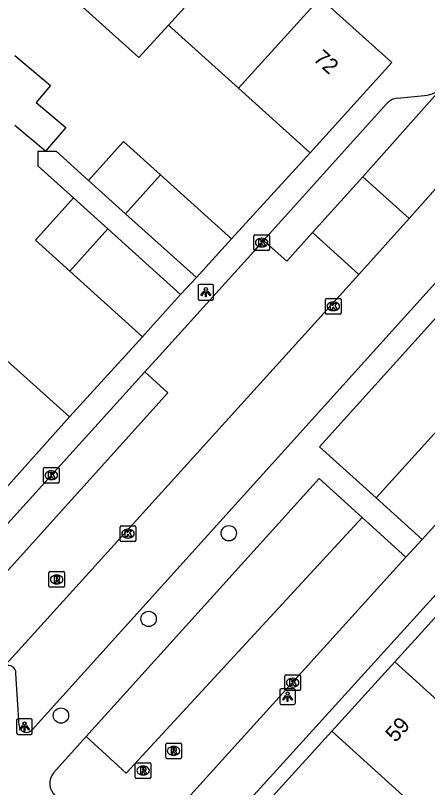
# Model space of a CAD drawing. Extents: x 159040 to 160094, y 381214 to 382518.
# Drawn here: x 159511.91 to 159538.23, y 381770.11 to 381819.45 of the extents above; entities that cross this region are included whole.
import ezdxf

# ---------------------------------------------------------------- set-up
doc = ezdxf.new("R2010")
doc.units = 0
for name, color, linetype in [('IMGEO_Boom', 7, 'Continuous'), ('IMGEO_Groenvoorziening', 7, 'Continuous'), ('IMGEO_Kolk', 7, 'Continuous'), ('IMGEO_Lichtpunt', 7, 'Continuous'), ('IMGEO_Muur', 7, 'Continuous'), ('IMGEO_Pand', 7, 'Continuous'), ('IMGEO_Pand_nummerreeks', 7, 'Continuous'), ('IMGEO_Rijbaan_lokaal_open', 7, 'Continuous'), ('IMGEO_Rioolput', 7, 'Continuous'), ('IMGEO_Voetpad_open', 7, 'Continuous')]:
    doc.layers.add(name, color=color, linetype=linetype)

msp = doc.modelspace()

# ---------------------------------------------------------------- linework, layer by layer
at = {"layer": 'IMGEO_Boom'}
for centre in [(159525.537, 381786.356), (159520.415, 381780.883), (159514.815, 381774.711)]:
    msp.add_circle(centre, 0.489, dxfattribs=at)
at = {"layer": 'IMGEO_Groenvoorziening'}
for points in [[(159534.941, 381788.628), (159548.757, 381803.854), (159545.108, 381807.153)], [(159516.427, 381773.369), (159518.976, 381771.034), (159534.063, 381787.364)]]:
    msp.add_lwpolyline(points, dxfattribs=at)
at = {"layer": 'IMGEO_Kolk'}
for p, q in [((159527.132, 381804.506), (159527.132, 381805.358)), ((159527.207, 381805.432), (159528.059, 381805.432)), ((159527.62, 381805.212), (159527.645, 381805.212)), ((159528.133, 381805.358), (159528.133, 381804.506)), ((159527.643, 381804.652), (159527.618, 381804.652)), ((159528.059, 381804.432), (159527.207, 381804.432)), ((159531.716, 381800.438), (159531.716, 381801.29)), ((159531.791, 381801.364), (159532.643, 381801.364)), ((159532.204, 381801.144), (159532.229, 381801.144)), ((159532.717, 381801.29), (159532.717, 381800.438)), ((159532.227, 381800.584), (159532.202, 381800.584)), ((159532.643, 381800.364), (159531.791, 381800.364)), ((159513.698, 381789.641), (159513.698, 381790.493)), ((159513.773, 381790.567), (159514.625, 381790.567)), ((159514.186, 381790.347), (159514.211, 381790.347)), ((159514.699, 381790.493), (159514.699, 381789.641)), ((159514.209, 381789.787), (159514.184, 381789.787)), ((159514.625, 381789.567), (159513.773, 381789.567)), ((159518.596, 381785.905), (159518.596, 381786.757)), ((159518.671, 381786.831), (159519.523, 381786.831)), ((159519.597, 381786.757), (159519.597, 381785.905)), ((159519.084, 381786.611), (159519.109, 381786.611)), ((159519.523, 381785.831), (159518.671, 381785.831)), ((159519.107, 381786.051), (159519.082, 381786.051)), ((159529.119, 381776.384), (159529.119, 381777.236)), ((159529.194, 381777.31), (159530.046, 381777.31)), ((159529.607, 381777.09), (159529.632, 381777.09)), ((159530.12, 381777.236), (159530.12, 381776.384)), ((159529.63, 381776.53), (159529.605, 381776.53)), ((159530.046, 381776.31), (159529.194, 381776.31))]:
    msp.add_line(p, q, dxfattribs=at)
for points in [[(159527.132, 381804.506), (159527.132, 381805.358)], [(159527.207, 381805.432), (159528.059, 381805.432)], [(159527.453, 381805.132), (159527.576, 381805.132), (159527.576, 381804.981), (159527.706, 381805.132), (159527.87, 381805.132), (159527.724, 381804.981), (159527.877, 381804.732), (159527.725, 381804.732), (159527.64, 381804.896), (159527.576, 381804.829), (159527.576, 381804.732), (159527.453, 381804.732), (159527.453, 381805.132)], [(159528.133, 381805.358), (159528.133, 381804.506)], [(159528.059, 381804.432), (159527.207, 381804.432)], [(159531.716, 381800.438), (159531.716, 381801.29)], [(159531.791, 381801.364), (159532.643, 381801.364)], [(159532.037, 381801.064), (159532.16, 381801.064), (159532.16, 381800.913), (159532.29, 381801.064), (159532.454, 381801.064), (159532.308, 381800.913), (159532.461, 381800.664), (159532.309, 381800.664), (159532.224, 381800.828), (159532.16, 381800.761), (159532.16, 381800.664), (159532.037, 381800.664), (159532.037, 381801.064)], [(159532.717, 381801.29), (159532.717, 381800.438)], [(159532.643, 381800.364), (159531.791, 381800.364)], [(159513.698, 381789.641), (159513.698, 381790.493)], [(159513.773, 381790.567), (159514.625, 381790.567)], [(159514.019, 381790.267), (159514.142, 381790.267), (159514.142, 381790.116), (159514.272, 381790.267), (159514.436, 381790.267), (159514.29, 381790.116), (159514.443, 381789.867), (159514.291, 381789.867), (159514.206, 381790.031), (159514.142, 381789.964), (159514.142, 381789.867), (159514.019, 381789.867), (159514.019, 381790.267)], [(159514.699, 381790.493), (159514.699, 381789.641)], [(159514.625, 381789.567), (159513.773, 381789.567)], [(159518.596, 381785.905), (159518.596, 381786.757)], [(159518.671, 381786.831), (159519.523, 381786.831)], [(159519.597, 381786.757), (159519.597, 381785.905)], [(159518.917, 381786.531), (159519.04, 381786.531), (159519.04, 381786.38), (159519.17, 381786.531), (159519.334, 381786.531), (159519.188, 381786.38), (159519.341, 381786.131), (159519.189, 381786.131), (159519.104, 381786.295), (159519.04, 381786.228), (159519.04, 381786.131), (159518.917, 381786.131), (159518.917, 381786.531)], [(159519.523, 381785.831), (159518.671, 381785.831)], [(159529.119, 381776.384), (159529.119, 381777.236)], [(159529.194, 381777.31), (159530.046, 381777.31)], [(159529.44, 381777.01), (159529.563, 381777.01), (159529.563, 381776.859), (159529.693, 381777.01), (159529.857, 381777.01), (159529.711, 381776.859), (159529.864, 381776.61), (159529.712, 381776.61), (159529.627, 381776.774), (159529.563, 381776.707), (159529.563, 381776.61), (159529.44, 381776.61), (159529.44, 381777.01)], [(159530.12, 381777.236), (159530.12, 381776.384)], [(159530.046, 381776.31), (159529.194, 381776.31)]]:
    msp.add_lwpolyline(points, dxfattribs=at)
for centre, start, end in [((159527.209, 381805.356), 91.552, 178.448), ((159527.209, 381805.356), 91.552, 178.448), ((159528.057, 381805.356), 1.552, 88.448), ((159528.057, 381805.356), 1.552, 88.448), ((159527.209, 381804.508), 181.552, 268.448), ((159527.209, 381804.508), 181.552, 268.448), ((159528.057, 381804.508), 271.552, 358.448), ((159528.057, 381804.508), 271.552, 358.448), ((159531.793, 381801.288), 91.552, 178.448), ((159531.793, 381801.288), 91.552, 178.448), ((159532.641, 381801.288), 1.552, 88.448), ((159532.641, 381801.288), 1.552, 88.448), ((159531.793, 381800.44), 181.552, 268.448), ((159531.793, 381800.44), 181.552, 268.448), ((159532.641, 381800.44), 271.552, 358.448), ((159532.641, 381800.44), 271.552, 358.448), ((159513.775, 381790.491), 91.552, 178.448), ((159513.775, 381790.491), 91.552, 178.448), ((159514.623, 381790.491), 1.552, 88.448), ((159514.623, 381790.491), 1.552, 88.448), ((159513.775, 381789.643), 181.552, 268.448), ((159513.775, 381789.643), 181.552, 268.448), ((159514.623, 381789.643), 271.552, 358.448), ((159514.623, 381789.643), 271.552, 358.448), ((159518.673, 381786.755), 91.552, 178.448), ((159518.673, 381786.755), 91.552, 178.448), ((159519.521, 381786.755), 1.552, 88.448), ((159519.521, 381786.755), 1.552, 88.448), ((159518.673, 381785.907), 181.552, 268.448), ((159518.673, 381785.907), 181.552, 268.448), ((159519.521, 381785.907), 271.552, 358.448), ((159519.521, 381785.907), 271.552, 358.448), ((159529.196, 381777.234), 91.552, 178.448), ((159529.196, 381777.234), 91.552, 178.448), ((159530.044, 381777.234), 1.552, 88.448), ((159530.044, 381777.234), 1.552, 88.448), ((159529.196, 381776.386), 181.552, 268.448), ((159529.196, 381776.386), 181.552, 268.448), ((159530.044, 381776.386), 271.552, 358.448), ((159530.044, 381776.386), 271.552, 358.448)]:
    msp.add_arc(centre, 0.0765, start, end, dxfattribs=at)
for centre, major_axis, ratio, start_param, end_param in [((159527.619, 381804.932), (-0.387, 0.002), 0.722429, 4.712389, 7.853982), ((159527.644, 381804.932), (-0.39, 0.002), 0.717154, 1.570796, 4.712389), ((159532.203, 381800.864), (-0.387, 0.002), 0.722429, 4.712389, 7.853982), ((159532.228, 381800.864), (-0.39, 0.002), 0.717154, 1.570796, 4.712389), ((159514.185, 381790.067), (-0.387, 0.002), 0.722429, 4.712389, 7.853982), ((159514.21, 381790.067), (-0.39, 0.002), 0.717154, 1.570796, 4.712389), ((159519.083, 381786.331), (-0.387, 0.002), 0.722429, 4.712389, 7.853982), ((159519.108, 381786.331), (-0.39, 0.002), 0.717154, 1.570796, 4.712389), ((159529.606, 381776.81), (-0.387, 0.002), 0.722429, 4.712389, 7.853982), ((159529.631, 381776.81), (-0.39, 0.002), 0.717154, 1.570796, 4.712389)]:
    msp.add_ellipse(centre, major_axis=major_axis, ratio=ratio, start_param=start_param, end_param=end_param, dxfattribs=at)
at = {"layer": 'IMGEO_Lichtpunt'}
for p, q in [((159523.569, 381802.163), (159523.569, 381801.356)), ((159523.569, 381802.163), (159523.569, 381801.356)), ((159524.471, 381802.258), (159523.663, 381802.258)), ((159524.471, 381802.258), (159523.663, 381802.258)), ((159524.565, 381801.356), (159524.565, 381802.163)), ((159524.565, 381801.356), (159524.565, 381802.163)), ((159523.663, 381801.262), (159524.471, 381801.262)), ((159523.663, 381801.262), (159524.471, 381801.262)), ((159529.697, 381776.416), (159528.889, 381776.416)), ((159529.697, 381776.416), (159528.889, 381776.416)), ((159528.795, 381776.321), (159528.795, 381775.514)), ((159528.795, 381776.321), (159528.795, 381775.514)), ((159529.791, 381775.514), (159529.791, 381776.321)), ((159529.791, 381775.514), (159529.791, 381776.321)), ((159528.889, 381775.42), (159529.697, 381775.42)), ((159528.889, 381775.42), (159529.697, 381775.42)), ((159511.983, 381774.406), (159511.983, 381773.599)), ((159511.983, 381774.406), (159511.983, 381773.599)), ((159512.885, 381774.501), (159512.077, 381774.501)), ((159512.885, 381774.501), (159512.077, 381774.501)), ((159512.979, 381773.599), (159512.979, 381774.406)), ((159512.979, 381773.599), (159512.979, 381774.406)), ((159512.077, 381773.505), (159512.885, 381773.505)), ((159512.077, 381773.505), (159512.885, 381773.505))]:
    msp.add_line(p, q, dxfattribs=at)
for points in [[(159523.943, 381801.827), (159523.982, 381801.799), (159523.794, 381801.537), (159523.756, 381801.564), (159523.943, 381801.827)], [(159524.045, 381801.779), (159524.092, 381801.779), (159524.092, 381801.457), (159524.045, 381801.457), (159524.045, 381801.779)], [(159524.155, 381801.799), (159524.193, 381801.826), (159524.38, 381801.564), (159524.341, 381801.536), (159524.155, 381801.799)], [(159529.169, 381775.985), (159529.208, 381775.957), (159529.02, 381775.695), (159528.982, 381775.722), (159529.169, 381775.985)], [(159529.271, 381775.937), (159529.318, 381775.937), (159529.318, 381775.615), (159529.271, 381775.615), (159529.271, 381775.937)], [(159529.381, 381775.957), (159529.419, 381775.984), (159529.606, 381775.722), (159529.567, 381775.694), (159529.381, 381775.957)], [(159512.357, 381774.07), (159512.396, 381774.042), (159512.208, 381773.78), (159512.17, 381773.807), (159512.357, 381774.07)], [(159512.459, 381774.022), (159512.506, 381774.022), (159512.506, 381773.7), (159512.459, 381773.7), (159512.459, 381774.022)], [(159512.569, 381774.042), (159512.607, 381774.069), (159512.794, 381773.807), (159512.755, 381773.779), (159512.569, 381774.042)]]:
    msp.add_lwpolyline(points, dxfattribs=at)
for centre in [(159524.068, 381801.961), (159529.294, 381776.119), (159512.482, 381774.204)]:
    msp.add_circle(centre, 0.0994, dxfattribs=at)
for centre, start, end in [((159523.663, 381802.163), 90, 180), ((159523.663, 381802.163), 90, 180), ((159524.471, 381802.163), 0, 90), ((159524.471, 381802.163), 0, 90), ((159523.663, 381801.356), 180, 270), ((159523.663, 381801.356), 180, 270), ((159524.471, 381801.356), 270, 0), ((159524.471, 381801.356), 270, 360), ((159528.889, 381776.321), 90, 180), ((159528.889, 381776.321), 90, 180), ((159529.697, 381776.321), 0, 90), ((159529.697, 381776.321), 0, 90), ((159528.889, 381775.514), 180, 270), ((159528.889, 381775.514), 180, 270), ((159529.697, 381775.514), 270, 0), ((159529.697, 381775.514), 270, 360), ((159512.077, 381774.406), 90, 180), ((159512.077, 381774.406), 90, 180), ((159512.885, 381774.406), 0, 90), ((159512.885, 381774.406), 0, 90), ((159512.077, 381773.599), 180, 270), ((159512.077, 381773.599), 180, 270), ((159512.885, 381773.599), 270, 0), ((159512.885, 381773.599), 270, 360)]:
    msp.add_arc(centre, 0.0946, start, end, dxfattribs=at)
at = {"layer": 'IMGEO_Muur'}
for points in [[(159525.705, 381805.18), (159530.745, 381810.669)], [(159515.367, 381793.8), (159520.024, 381798.919)]]:
    msp.add_lwpolyline(points, dxfattribs=at)
at = {"layer": 'IMGEO_Pand'}
for points in [[(159526.897, 381824.608), (159521.69, 381818.828)], [(159521.69, 381818.828), (159519.799, 381816.764), (159515.351, 381820.772)], [(159526.162, 381814.799), (159531.369, 381820.579)], [(159531.369, 381820.579), (159535.953, 381816.449), (159530.745, 381810.669)], [(159526.162, 381814.799), (159521.69, 381818.828)], [(159511.871, 381816.886), (159514.146, 381814.965), (159513.232, 381813.883), (159515.115, 381812.292), (159513.826, 381810.766)], [(159530.745, 381810.669), (159526.162, 381814.799)], [(159513.826, 381810.766), (159511.866, 381812.421), (159511.859, 381812.413)], [(159516.57, 381808.903), (159518.812, 381811.39), (159521.174, 381809.262)], [(159521.174, 381809.262), (159518.933, 381806.774)], [(159521.174, 381809.262), (159525.705, 381805.18)], [(159518.933, 381806.774), (159516.57, 381808.903)], [(159515.378, 381803.104), (159513.183, 381805.082), (159515.617, 381807.784)], [(159515.617, 381807.784), (159517.804, 381805.813)], [(159523.463, 381802.692), (159518.933, 381806.774)], [(159517.804, 381805.813), (159515.378, 381803.104)], [(159517.804, 381805.813), (159522.458, 381801.62)], [(159525.705, 381805.18), (159523.463, 381802.692)], [(159520.024, 381798.919), (159515.378, 381803.104)], [(159522.458, 381801.62), (159520.54, 381799.492), (159520.024, 381798.919)], [(159510.743, 381797.929), (159515.367, 381793.8)], [(159515.367, 381793.8), (159510.188, 381788.017)], [(159536.145, 381778.149), (159540.164, 381782.579)], [(159532.127, 381773.721), (159536.145, 381778.149)], [(159536.145, 381778.149), (159542.721, 381772.183)], [(159528.109, 381769.292), (159532.127, 381773.721)], [(159538.703, 381767.754), (159532.127, 381773.721)]]:
    msp.add_lwpolyline(points, dxfattribs=at)
at = {"layer": 'IMGEO_Rijbaan_lokaal_open'}
for points in [[(159539.213, 381814.88), (159534.098, 381809.136)], [(159537.05, 381806.473), (159542.646, 381812.762)], [(159530.884, 381805.57), (159534.098, 381809.136)], [(159534.098, 381809.136), (159537.05, 381806.473)], [(159537.05, 381806.473), (159533.847, 381802.894)], [(159530.884, 381805.57), (159529.238, 381803.745), (159527.763, 381805.071)], [(159533.847, 381802.894), (159530.884, 381805.57)], [(159520.178, 381796.676), (159521.088, 381797.682), (159527.126, 381804.363), (159527.763, 381805.071)], [(159511.108, 381777.766), (159533.847, 381802.894)], [(159520.178, 381796.676), (159521.64, 381795.325), (159510.46, 381782.935), (159508.977, 381784.292)]]:
    msp.add_lwpolyline(points, dxfattribs=at)
at = {"layer": 'IMGEO_Rioolput'}
for p, q in [((159514.04, 381782.979), (159514.04, 381783.831)), ((159514.115, 381783.905), (159514.967, 381783.905)), ((159515.041, 381783.831), (159515.041, 381782.979)), ((159514.528, 381783.685), (159514.553, 381783.685)), ((159514.967, 381782.905), (159514.115, 381782.905)), ((159514.551, 381783.125), (159514.526, 381783.125)), ((159521.583, 381772.954), (159522.435, 381772.954)), ((159521.508, 381772.028), (159521.508, 381772.88)), ((159521.996, 381772.734), (159522.021, 381772.734)), ((159522.509, 381772.88), (159522.509, 381772.028)), ((159522.435, 381771.954), (159521.583, 381771.954)), ((159522.019, 381772.174), (159521.994, 381772.174)), ((159519.561, 381770.769), (159519.561, 381771.621)), ((159519.636, 381771.695), (159520.488, 381771.695)), ((159520.049, 381771.475), (159520.074, 381771.475)), ((159520.562, 381771.621), (159520.562, 381770.769)), ((159520.488, 381770.695), (159519.636, 381770.695)), ((159520.072, 381770.915), (159520.047, 381770.915))]:
    msp.add_line(p, q, dxfattribs=at)
for points in [[(159514.04, 381782.979), (159514.04, 381783.831)], [(159514.115, 381783.905), (159514.967, 381783.905)], [(159515.041, 381783.831), (159515.041, 381782.979)], [(159514.629, 381783.603), (159514.377, 381783.605), (159514.377, 381783.205)], [(159514.377, 381783.205), (159514.501, 381783.205), (159514.501, 381783.367), (159514.512, 381783.367)], [(159514.555, 381783.524), (159514.501, 381783.524), (159514.501, 381783.443)], [(159514.501, 381783.443), (159514.553, 381783.443)], [(159514.559, 381783.338), (159514.63, 381783.205), (159514.77, 381783.205), (159514.705, 381783.331)], [(159514.967, 381782.905), (159514.115, 381782.905)], [(159521.583, 381772.954), (159522.435, 381772.954)], [(159521.508, 381772.028), (159521.508, 381772.88)], [(159522.097, 381772.652), (159521.845, 381772.654), (159521.845, 381772.254)], [(159522.023, 381772.573), (159521.969, 381772.573), (159521.969, 381772.492)], [(159521.969, 381772.492), (159522.021, 381772.492)], [(159522.509, 381772.88), (159522.509, 381772.028)], [(159522.435, 381771.954), (159521.583, 381771.954)], [(159521.845, 381772.254), (159521.969, 381772.254), (159521.969, 381772.416), (159521.98, 381772.416)], [(159522.027, 381772.387), (159522.098, 381772.254), (159522.238, 381772.254), (159522.173, 381772.38)], [(159519.561, 381770.769), (159519.561, 381771.621)], [(159519.636, 381771.695), (159520.488, 381771.695)], [(159520.562, 381771.621), (159520.562, 381770.769)], [(159520.15, 381771.393), (159519.898, 381771.395), (159519.898, 381770.995)], [(159519.898, 381770.995), (159520.022, 381770.995), (159520.022, 381771.157), (159520.033, 381771.157)], [(159520.076, 381771.314), (159520.022, 381771.314), (159520.022, 381771.233)], [(159520.022, 381771.233), (159520.074, 381771.233)], [(159520.08, 381771.128), (159520.151, 381770.995), (159520.291, 381770.995), (159520.226, 381771.121)], [(159520.488, 381770.695), (159519.636, 381770.695)]]:
    msp.add_lwpolyline(points, dxfattribs=at)
for centre, radius, start, end in [((159514.117, 381783.829), 0.0765, 91.552, 178.448), ((159514.117, 381783.829), 0.0765, 91.552, 178.448), ((159514.965, 381783.829), 0.0765, 1.552, 88.448), ((159514.965, 381783.829), 0.0765, 1.552, 88.448), ((159514.511, 381783.314), 0.0533, 26.0293, 88.6989), ((159514.537, 381783.632), 0.19, 274.7715, 282.9687), ((159514.561, 381783.428), 0.0964, 77.0061, 93.1865), ((159514.575, 381783.485), 0.0378, 276.6634, 79.6772), ((159514.628, 381783.493), 0.109, 350.3612, 89.416), ((159514.626, 381783.493), 0.112, 277.5842, 350.9817), ((159514.61, 381783.278), 0.108, 29.5134, 73.7905), ((159514.117, 381782.981), 0.0765, 181.552, 268.448), ((159514.117, 381782.981), 0.0765, 181.552, 268.448), ((159514.965, 381782.981), 0.0765, 271.552, 358.448), ((159514.965, 381782.981), 0.0765, 271.552, 358.448), ((159521.585, 381772.878), 0.0765, 91.552, 178.448), ((159521.585, 381772.878), 0.0765, 91.552, 178.448), ((159522.433, 381772.878), 0.0765, 1.552, 88.448), ((159522.433, 381772.878), 0.0765, 1.552, 88.448), ((159522.005, 381772.681), 0.19, 274.7715, 282.9687), ((159522.029, 381772.477), 0.0964, 77.0061, 93.1865), ((159522.043, 381772.534), 0.0378, 276.6634, 79.6772), ((159522.096, 381772.542), 0.109, 350.3612, 89.416), ((159522.094, 381772.542), 0.112, 277.5842, 350.9817), ((159522.078, 381772.327), 0.108, 29.5134, 73.7905), ((159521.585, 381772.03), 0.0765, 181.552, 268.448), ((159521.585, 381772.03), 0.0765, 181.552, 268.448), ((159521.979, 381772.363), 0.0533, 26.0293, 88.6989), ((159522.433, 381772.03), 0.0765, 271.552, 358.448), ((159522.433, 381772.03), 0.0765, 271.552, 358.448), ((159519.638, 381771.619), 0.0765, 91.552, 178.448), ((159519.638, 381771.619), 0.0765, 91.552, 178.448), ((159520.486, 381771.619), 0.0765, 1.552, 88.448), ((159520.486, 381771.619), 0.0765, 1.552, 88.448), ((159520.032, 381771.104), 0.0533, 26.0293, 88.6989), ((159520.058, 381771.422), 0.19, 274.7715, 282.9687), ((159520.082, 381771.218), 0.0964, 77.0061, 93.1865), ((159520.096, 381771.275), 0.0378, 276.6634, 79.6772), ((159520.149, 381771.283), 0.109, 350.3612, 89.416), ((159520.147, 381771.283), 0.112, 277.5842, 350.9817), ((159520.131, 381771.068), 0.108, 29.5134, 73.7905), ((159519.638, 381770.771), 0.0765, 181.552, 268.448), ((159519.638, 381770.771), 0.0765, 181.552, 268.448), ((159520.486, 381770.771), 0.0765, 271.552, 358.448), ((159520.486, 381770.771), 0.0765, 271.552, 358.448)]:
    msp.add_arc(centre, radius, start, end, dxfattribs=at)
for centre, major_axis, ratio, start_param, end_param in [((159514.527, 381783.405), (-0.387, 0.002), 0.722429, 4.712389, 7.853982), ((159514.552, 381783.405), (-0.39, 0.002), 0.717154, 1.570796, 4.712389), ((159521.995, 381772.454), (-0.387, 0.002), 0.722429, 4.712389, 7.853982), ((159522.02, 381772.454), (-0.39, 0.002), 0.717154, 1.570796, 4.712389), ((159520.048, 381771.195), (-0.387, 0.002), 0.722429, 4.712389, 7.853982), ((159520.073, 381771.195), (-0.39, 0.002), 0.717154, 1.570796, 4.712389)]:
    msp.add_ellipse(centre, major_axis=major_axis, ratio=ratio, start_param=start_param, end_param=end_param, dxfattribs=at)
at = {"layer": 'IMGEO_Voetpad_open'}
for points in [[(159536.32, 381814.158), (159538.049, 381814.334)], [(159527.763, 381805.071), (159535.61, 381813.79)], [(159515.617, 381807.784), (159513.367, 381809.812), (159513.36, 381810.765), (159513.826, 381810.766)], [(159513.826, 381810.766), (159514.502, 381810.768), (159516.57, 381808.903)], [(159530.745, 381810.669), (159525.705, 381805.18)], [(159534.941, 381788.628), (159531.326, 381791.884), (159545.108, 381807.153)], [(159541.877, 381805.831), (159512.977, 381773.804)], [(159523.463, 381802.692), (159522.458, 381801.62)], [(159556.91, 381802.444), (159519.855, 381761.602), (159519.551, 381760.734), (159514.996, 381764.721)], [(159552.314, 381801.953), (159537.894, 381785.968)], [(159520.024, 381798.919), (159515.367, 381793.8)], [(159508.977, 381784.292), (159520.178, 381796.676)], [(159516.427, 381773.369), (159531.315, 381789.859), (159534.063, 381787.364)], [(159537.894, 381785.968), (159534.941, 381788.628)], [(159534.063, 381787.364), (159536.857, 381784.828)], [(159537.894, 381785.968), (159536.857, 381784.828)], [(159536.857, 381784.828), (159521.06, 381767.378)], [(159512.143, 381774.083), (159511.941, 381777.39)], [(159514.337, 381771.053), (159516.427, 381773.369)]]:
    msp.add_lwpolyline(points, dxfattribs=at)
for centre, radius, start, end in [((159537.85, 381816.271), 1.947, 275.8546, 314.4053), ((159536.364, 381813.203), 0.956, 92.668, 142.1283), ((159511.451, 381777.416), 0.49, 356.951, 134.4621), ((159512.613, 381774.101), 0.47, 182.1773, 320.8292), ((159515.166, 381770.375), 1.071, 140.7315, 227.7441)]:
    msp.add_arc(centre, radius, start, end, dxfattribs=at)

# ---------------------------------------------------------------- texts
at = {"layer": 'IMGEO_Pand_nummerreeks'}
for s, rotation, p in [('72', 317.9798, (159530.878, 381816.607)), ('59', 48.2101, (159536.188, 381772.941))]:
    msp.add_text(s, height=1, rotation=rotation, dxfattribs=at).set_placement(p)

doc.saveas('drawing.dxf')
